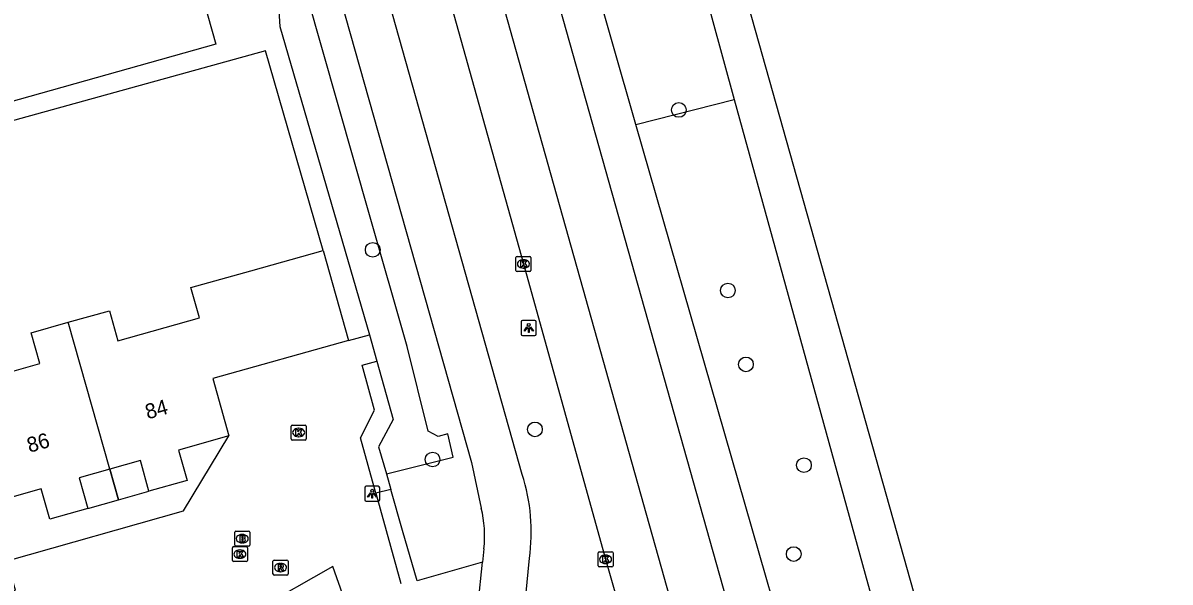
# Model space of a CAD drawing. Extents: x 158461 to 159795, y 387220 to 388672.
# Drawn here: x 159686 to 159762.4, y 387934.7 to 387971.9 of the extents above; entities that cross this region are included whole.
import ezdxf

# ---------------------------------------------------------------- set-up
doc = ezdxf.new("R2010")
doc.units = 0
for name, color, linetype in [('IMGEO_Berm_groen', 7, 'Continuous'), ('IMGEO_Boom', 7, 'Continuous'), ('IMGEO_Brandkraan', 7, 'Continuous'), ('IMGEO_Fietspad_gesloten', 7, 'Continuous'), ('IMGEO_Groenvoorziening', 7, 'Continuous'), ('IMGEO_Kolk', 7, 'Continuous'), ('IMGEO_Lichtpunt', 7, 'Continuous'), ('IMGEO_OVBaan_gesloten', 7, 'Continuous'), ('IMGEO_Pand', 7, 'Continuous'), ('IMGEO_Pand_nummerreeks', 7, 'Continuous'), ('IMGEO_Pand_overbouw', 7, 'Continuous'), ('IMGEO_Rijbaan_lokaal_open', 7, 'Continuous'), ('IMGEO_Rijbaan_regionaal_gesloten', 7, 'Continuous'), ('IMGEO_Rioolput', 7, 'Continuous'), ('IMGEO_Voetpad_open', 7, 'Continuous')]:
    doc.layers.add(name, color=color, linetype=linetype)

msp = doc.modelspace()

# ---------------------------------------------------------------- linework, layer by layer
at = {"layer": 'IMGEO_Berm_groen'}
for points in [[(159726.858, 387965.154), (159719.152, 387992.089), (159718.836, 387993.193), (159709.57, 388026.682), (159693.688, 388089.539), (159697.615, 388090.324), (159725.968, 387994.039), (159733.401, 387966.816)], [(159733.401, 387966.816), (159744.661, 387926.02), (159757.732, 387878.595), (159752.327, 387877.107), (159738.707, 387923.945), (159726.858, 387965.154)], [(159726.858, 387965.154), (159733.401, 387966.816)]]:
    msp.add_lwpolyline(points, dxfattribs=at)
at = {"layer": 'IMGEO_Boom'}
for centre in [(159729.718, 387966.12), (159709.328, 387956.804), (159732.985, 387954.094), (159734.188, 387949.172), (159720.135, 387944.843), (159713.315, 387942.836), (159738.054, 387942.458), (159737.369, 387936.537)]:
    msp.add_circle(centre, 0.489, dxfattribs=at)
at = {"layer": 'IMGEO_Brandkraan'}
for p, q in [((159700.134, 387937.134), (159700.134, 387937.986)), ((159700.209, 387938.06), (159701.061, 387938.06)), ((159701.135, 387937.986), (159701.135, 387937.134)), ((159700.645, 387937.28), (159700.62, 387937.28)), ((159700.622, 387937.84), (159700.647, 387937.84)), ((159701.061, 387937.06), (159700.209, 387937.06))]:
    msp.add_line(p, q, dxfattribs=at)
for points in [[(159700.134, 387937.134), (159700.134, 387937.986)], [(159700.209, 387938.06), (159701.061, 387938.06)], [(159701.135, 387937.986), (159701.135, 387937.134)], [(159700.482, 387937.76), (159700.482, 387937.36), (159700.695, 387937.36)], [(159700.713, 387937.76), (159700.482, 387937.76)], [(159700.661, 387937.679), (159700.607, 387937.679), (159700.607, 387937.603)], [(159700.607, 387937.603), (159700.66, 387937.603)], [(159700.669, 387937.527), (159700.607, 387937.527), (159700.607, 387937.446)], [(159700.607, 387937.446), (159700.669, 387937.446)], [(159701.061, 387937.06), (159700.209, 387937.06)]]:
    msp.add_lwpolyline(points, dxfattribs=at)
for centre, radius, start, end in [((159700.211, 387937.984), 0.0765, 91.55205, 178.44795), ((159700.211, 387937.984), 0.0765, 91.55205, 178.44795), ((159701.059, 387937.984), 0.0765, 1.55205, 88.44795), ((159701.059, 387937.984), 0.0765, 1.55205, 88.44795), ((159700.211, 387937.136), 0.0765, 181.55205, 268.44795), ((159700.211, 387937.136), 0.0765, 181.55205, 268.44795), ((159700.662, 387937.641), 0.0379, 267.82845, 90.93552), ((159700.67, 387937.486), 0.0404, 269.87594, 90.50774), ((159700.701, 387937.611), 0.251, 268.66757, 293.53466), ((159700.717, 387937.615), 0.145, 59.4692, 91.53667), ((159700.742, 387937.662), 0.0922, 285.51372, 58.15012), ((159700.747, 387937.47), 0.105, 301.31148, 78.98903), ((159701.059, 387937.136), 0.0765, 271.55205, 358.44795), ((159701.059, 387937.136), 0.0765, 271.55205, 358.44795)]:
    msp.add_arc(centre, radius, start, end, dxfattribs=at)
for centre, major_axis, ratio, start_param, end_param in [((159700.621, 387937.56), (-0.387, 0.002), 0.722429, 4.712389, 7.853982), ((159700.646, 387937.56), (-0.39, 0.002), 0.717154, 1.570796, 4.712389)]:
    msp.add_ellipse(centre, major_axis=major_axis, ratio=ratio, start_param=start_param, end_param=end_param, dxfattribs=at)
at = {"layer": 'IMGEO_Fietspad_gesloten'}
for points in [[(159719.293, 387941.833), (159710.205, 387974.098), (159706.965, 387985.823), (159699.595, 388012.088), (159688.704, 388051.001), (159675.816, 388096.643), (159672.816, 388107.446), (159668.055, 388124.522), (159662.165, 388145.161), (159661.289, 388148.426)], [(159705.828, 387978.447), (159707.21, 387973.41), (159715.919, 387942.632), (159716.56, 387939.594)], [(159716.737, 387936.881), (159716.645, 387935.995)], [(159719.29, 387931.254), (159719.771, 387936.253)]]:
    msp.add_lwpolyline(points, dxfattribs=at)
for centre, radius, start, end in [((159707.138, 387937.981), 12.75, 352.20955, 17.58281), ((159708.757, 387937.723), 8.024, 353.97955, 13.48599)]:
    msp.add_arc(centre, radius, start, end, dxfattribs=at)
at = {"layer": 'IMGEO_Groenvoorziening'}
for points in [[(159710.238, 387941.878), (159714.69, 387942.997), (159714.333, 387944.544), (159713.678, 387944.366), (159713.024, 387944.723), (159711.625, 387950.363), (159709.125, 387959.142), (159703.887, 387977.476), (159705.828, 387978.447)], [(159709.602, 387949.394), (159710.687, 387945.509), (159709.722, 387943.682), (159710.238, 387941.878)], [(159710.238, 387941.878), (159710.536, 387940.834)]]:
    msp.add_lwpolyline(points, dxfattribs=at)
at = {"layer": 'IMGEO_Kolk'}
for p, q in [((159718.868, 387955.436), (159718.868, 387956.288)), ((159718.943, 387956.362), (159719.795, 387956.362)), ((159719.869, 387956.288), (159719.869, 387955.436)), ((159719.379, 387955.582), (159719.354, 387955.582)), ((159719.356, 387956.142), (159719.381, 387956.142)), ((159719.795, 387955.362), (159718.943, 387955.362)), ((159703.895, 387944.207), (159703.895, 387945.059)), ((159703.97, 387945.133), (159704.822, 387945.133)), ((159704.383, 387944.913), (159704.408, 387944.913)), ((159704.896, 387945.059), (159704.896, 387944.207)), ((159704.822, 387944.133), (159703.97, 387944.133)), ((159704.406, 387944.353), (159704.381, 387944.353)), ((159699.982, 387936.107), (159699.982, 387936.959)), ((159700.057, 387937.033), (159700.909, 387937.033)), ((159700.47, 387936.813), (159700.495, 387936.813)), ((159700.983, 387936.959), (159700.983, 387936.107)), ((159724.337, 387935.761), (159724.337, 387936.613)), ((159724.412, 387936.687), (159725.264, 387936.687)), ((159724.825, 387936.467), (159724.85, 387936.467)), ((159725.338, 387936.613), (159725.338, 387935.761)), ((159700.909, 387936.033), (159700.057, 387936.033)), ((159700.493, 387936.253), (159700.468, 387936.253)), ((159725.264, 387935.687), (159724.412, 387935.687)), ((159724.848, 387935.907), (159724.823, 387935.907))]:
    msp.add_line(p, q, dxfattribs=at)
for points in [[(159718.868, 387955.436), (159718.868, 387956.288)], [(159718.943, 387956.362), (159719.795, 387956.362)], [(159719.869, 387956.288), (159719.869, 387955.436)], [(159719.189, 387956.062), (159719.312, 387956.062), (159719.312, 387955.911), (159719.442, 387956.062), (159719.606, 387956.062), (159719.46, 387955.911), (159719.613, 387955.662), (159719.461, 387955.662), (159719.376, 387955.826), (159719.312, 387955.759), (159719.312, 387955.662), (159719.189, 387955.662), (159719.189, 387956.062)], [(159719.795, 387955.362), (159718.943, 387955.362)], [(159703.895, 387944.207), (159703.895, 387945.059)], [(159703.97, 387945.133), (159704.822, 387945.133)], [(159704.216, 387944.833), (159704.339, 387944.833), (159704.339, 387944.682), (159704.469, 387944.833), (159704.633, 387944.833), (159704.487, 387944.682), (159704.64, 387944.433), (159704.488, 387944.433), (159704.403, 387944.597), (159704.339, 387944.53), (159704.339, 387944.433), (159704.216, 387944.433), (159704.216, 387944.833)], [(159704.896, 387945.059), (159704.896, 387944.207)], [(159704.822, 387944.133), (159703.97, 387944.133)], [(159699.982, 387936.107), (159699.982, 387936.959)], [(159700.057, 387937.033), (159700.909, 387937.033)], [(159700.303, 387936.733), (159700.426, 387936.733), (159700.426, 387936.582), (159700.556, 387936.733), (159700.72, 387936.733), (159700.574, 387936.582), (159700.727, 387936.333), (159700.575, 387936.333), (159700.49, 387936.497), (159700.426, 387936.43), (159700.426, 387936.333), (159700.303, 387936.333), (159700.303, 387936.733)], [(159700.983, 387936.959), (159700.983, 387936.107)], [(159724.337, 387935.761), (159724.337, 387936.613)], [(159724.412, 387936.687), (159725.264, 387936.687)], [(159724.658, 387936.387), (159724.781, 387936.387), (159724.781, 387936.236), (159724.911, 387936.387), (159725.075, 387936.387), (159724.929, 387936.236), (159725.082, 387935.987), (159724.93, 387935.987), (159724.845, 387936.151), (159724.781, 387936.084), (159724.781, 387935.987), (159724.658, 387935.987), (159724.658, 387936.387)], [(159725.338, 387936.613), (159725.338, 387935.761)], [(159700.909, 387936.033), (159700.057, 387936.033)], [(159725.264, 387935.687), (159724.412, 387935.687)]]:
    msp.add_lwpolyline(points, dxfattribs=at)
for centre, start, end in [((159718.945, 387956.286), 91.55205, 178.44795), ((159718.945, 387956.286), 91.55205, 178.44795), ((159719.793, 387956.286), 1.55205, 88.44795), ((159719.793, 387956.286), 1.55205, 88.44795), ((159718.945, 387955.438), 181.55205, 268.44795), ((159718.945, 387955.438), 181.55205, 268.44795), ((159719.793, 387955.438), 271.55205, 358.44795), ((159719.793, 387955.438), 271.55205, 358.44795), ((159703.972, 387945.057), 91.55205, 178.44795), ((159703.972, 387945.057), 91.55205, 178.44795), ((159704.82, 387945.057), 1.55205, 88.44795), ((159704.82, 387945.057), 1.55205, 88.44795), ((159703.972, 387944.209), 181.55205, 268.44795), ((159703.972, 387944.209), 181.55205, 268.44795), ((159704.82, 387944.209), 271.55205, 358.44795), ((159704.82, 387944.209), 271.55205, 358.44795), ((159700.059, 387936.957), 91.55205, 178.44795), ((159700.059, 387936.957), 91.55205, 178.44795), ((159700.907, 387936.957), 1.55205, 88.44795), ((159700.907, 387936.957), 1.55205, 88.44795), ((159724.414, 387936.611), 91.55205, 178.44795), ((159724.414, 387936.611), 91.55205, 178.44795), ((159725.262, 387936.611), 1.55205, 88.44795), ((159725.262, 387936.611), 1.55205, 88.44795), ((159700.059, 387936.109), 181.55205, 268.44795), ((159700.059, 387936.109), 181.55205, 268.44795), ((159700.907, 387936.109), 271.55205, 358.44795), ((159700.907, 387936.109), 271.55205, 358.44795), ((159724.414, 387935.763), 181.55205, 268.44795), ((159724.414, 387935.763), 181.55205, 268.44795), ((159725.262, 387935.763), 271.55205, 358.44795), ((159725.262, 387935.763), 271.55205, 358.44795)]:
    msp.add_arc(centre, 0.0765, start, end, dxfattribs=at)
for centre, major_axis, ratio, start_param, end_param in [((159719.355, 387955.862), (-0.387, 0.002), 0.722429, 4.712389, 7.853982), ((159719.38, 387955.862), (-0.39, 0.002), 0.717154, 1.570796, 4.712389), ((159704.382, 387944.633), (-0.387, 0.002), 0.722429, 4.712389, 7.853982), ((159704.407, 387944.633), (-0.39, 0.002), 0.717154, 1.570796, 4.712389), ((159700.469, 387936.533), (-0.387, 0.002), 0.722429, 4.712389, 7.853982), ((159700.494, 387936.533), (-0.39, 0.002), 0.717154, 1.570796, 4.712389), ((159724.824, 387936.187), (-0.387, 0.002), 0.722429, 4.712389, 7.853982), ((159724.849, 387936.187), (-0.39, 0.002), 0.717154, 1.570796, 4.712389)]:
    msp.add_ellipse(centre, major_axis=major_axis, ratio=ratio, start_param=start_param, end_param=end_param, dxfattribs=at)
at = {"layer": 'IMGEO_Lichtpunt'}
for p, q in [((159719.222, 387952.001), (159719.222, 387951.194)), ((159719.222, 387952.001), (159719.222, 387951.194)), ((159720.124, 387952.096), (159719.316, 387952.096)), ((159720.124, 387952.096), (159719.316, 387952.096)), ((159720.218, 387951.194), (159720.218, 387952.001)), ((159720.218, 387951.194), (159720.218, 387952.001)), ((159719.316, 387951.1), (159720.124, 387951.1)), ((159719.316, 387951.1), (159720.124, 387951.1)), ((159708.798, 387940.957), (159708.798, 387940.15)), ((159708.798, 387940.957), (159708.798, 387940.15)), ((159709.7, 387941.052), (159708.892, 387941.052)), ((159709.7, 387941.052), (159708.892, 387941.052)), ((159709.794, 387940.15), (159709.794, 387940.957)), ((159709.794, 387940.15), (159709.794, 387940.957)), ((159708.892, 387940.056), (159709.7, 387940.056)), ((159708.892, 387940.056), (159709.7, 387940.056))]:
    msp.add_line(p, q, dxfattribs=at)
for points in [[(159719.596, 387951.665), (159719.635, 387951.637), (159719.447, 387951.375), (159719.409, 387951.402), (159719.596, 387951.665)], [(159719.808, 387951.637), (159719.846, 387951.664), (159720.033, 387951.402), (159719.994, 387951.374), (159719.808, 387951.637)], [(159719.698, 387951.617), (159719.745, 387951.617), (159719.745, 387951.295), (159719.698, 387951.295), (159719.698, 387951.617)], [(159709.172, 387940.621), (159709.211, 387940.593), (159709.023, 387940.331), (159708.985, 387940.358), (159709.172, 387940.621)], [(159709.274, 387940.573), (159709.321, 387940.573), (159709.321, 387940.251), (159709.274, 387940.251), (159709.274, 387940.573)], [(159709.384, 387940.593), (159709.422, 387940.62), (159709.609, 387940.358), (159709.57, 387940.33), (159709.384, 387940.593)]]:
    msp.add_lwpolyline(points, dxfattribs=at)
for centre in [(159719.721, 387951.799), (159709.297, 387940.755)]:
    msp.add_circle(centre, 0.0994, dxfattribs=at)
for centre, start, end in [((159719.316, 387952.001), 90, 180), ((159719.316, 387952.001), 90, 180), ((159720.124, 387952.001), 0, 90), ((159720.124, 387952.001), 0, 90), ((159719.316, 387951.194), 180, 270), ((159719.316, 387951.194), 180, 270), ((159720.124, 387951.194), 270, 0), ((159720.124, 387951.194), 270, 360), ((159708.892, 387940.957), 90, 180), ((159708.892, 387940.957), 90, 180), ((159709.7, 387940.957), 0, 90), ((159709.7, 387940.957), 0, 90), ((159708.892, 387940.15), 180, 270), ((159708.892, 387940.15), 180, 270), ((159709.7, 387940.15), 270, 0), ((159709.7, 387940.15), 270, 360)]:
    msp.add_arc(centre, 0.0946, start, end, dxfattribs=at)
at = {"layer": 'IMGEO_OVBaan_gesloten'}
for points in [[(159690.247, 388072.875), (159690.863, 388070.203), (159692.413, 388064.553), (159703.452, 388025.178), (159713.268, 387990.016), (159732.591, 387921.282), (159734.73, 387913.778), (159739.359, 387897.267), (159743.331, 387883.05), (159744.564, 387878.664)], [(159747.834, 387880.272), (159735.911, 387922.812), (159716.822, 387990.637), (159706.964, 388025.892), (159694.93, 388068.864), (159694.291, 388071.37)], [(159707.057, 388069.688), (159709.542, 388060.989), (159716.772, 388035.358), (159734.803, 387971.44), (159747.429, 387926.601), (159755.519, 387897.675), (159758.398, 387887.256), (159760.039, 387881.617), (159762.437, 387872.897)]]:
    msp.add_lwpolyline(points, dxfattribs=at)
at = {"layer": 'IMGEO_Pand'}
for points in [[(159689.052, 387951.974), (159691.79, 387952.745), (159692.357, 387950.731), (159697.794, 387952.262), (159697.223, 387954.29), (159701.211, 387955.412), (159706.024, 387956.767)], [(159706.024, 387956.767), (159707.712, 387950.771)], [(159681.842, 387947.728), (159687.152, 387949.223), (159686.574, 387951.277), (159689.052, 387951.974)], [(159691.815, 387942.188), (159689.052, 387951.974)], [(159707.712, 387950.771), (159698.681, 387948.229), (159699.755, 387944.413)], [(159699.755, 387944.413), (159696.393, 387943.467), (159696.963, 387941.44), (159694.424, 387940.725), (159693.851, 387942.761), (159691.815, 387942.188)], [(159691.815, 387942.188), (159689.781, 387941.615), (159690.354, 387939.579), (159687.815, 387938.864), (159687.248, 387940.877), (159684.032, 387939.972)]]:
    msp.add_lwpolyline(points, dxfattribs=at)
at = {"layer": 'IMGEO_Pand_overbouw'}
for points in [[(159693.851, 387942.761), (159691.815, 387942.188), (159692.39, 387940.152), (159694.424, 387940.725)], [(159691.815, 387942.188), (159689.781, 387941.615), (159690.354, 387939.579), (159692.39, 387940.152)]]:
    msp.add_lwpolyline(points, close=True, dxfattribs=at)
at = {"layer": 'IMGEO_Rijbaan_lokaal_open'}
for points in [[(159707.712, 387950.771), (159709.113, 387951.144)], [(159709.113, 387951.144), (159709.602, 387949.394)], [(159709.532, 387940.592), (159708.508, 387944.283), (159709.449, 387946.114), (159708.62, 387949.114), (159709.602, 387949.394)], [(159672.689, 387930.509), (159685.527, 387934.12), (159684.978, 387936.075), (159696.722, 387939.407), (159699.755, 387944.413)], [(159710.536, 387940.834), (159709.532, 387940.592)], [(159709.532, 387940.592), (159711.198, 387934.585)], [(159716.645, 387935.995), (159712.288, 387934.757), (159711.318, 387938.1), (159710.536, 387940.834)], [(159707.442, 387933.503), (159706.664, 387935.712), (159701.675, 387932.855)], [(159716.355, 387933.192), (159716.645, 387935.995)]]:
    msp.add_lwpolyline(points, dxfattribs=at)
at = {"layer": 'IMGEO_Rijbaan_regionaal_gesloten'}
msp.add_lwpolyline([(159714.004, 387975.105), (159719.369, 387955.862), (159724.838, 387936.187), (159726.094, 387931.784), (159726.94, 387928.316), (159727.821, 387924.127), (159728.509, 387918.635), (159728.786, 387914.943), (159728.939, 387912.273), (159729.089, 387908.725), (159729.434, 387901.516), (159729.623, 387898.742)], dxfattribs=at)
at = {"layer": 'IMGEO_Rioolput'}
for p, q in [((159702.686, 387935.212), (159702.686, 387936.064)), ((159702.761, 387936.138), (159703.613, 387936.138)), ((159703.174, 387935.918), (159703.199, 387935.918)), ((159703.687, 387936.064), (159703.687, 387935.212)), ((159703.613, 387935.138), (159702.761, 387935.138)), ((159703.197, 387935.358), (159703.172, 387935.358))]:
    msp.add_line(p, q, dxfattribs=at)
for points in [[(159702.686, 387935.212), (159702.686, 387936.064)], [(159702.761, 387936.138), (159703.613, 387936.138)], [(159703.275, 387935.836), (159703.023, 387935.838), (159703.023, 387935.438)], [(159703.023, 387935.438), (159703.147, 387935.438), (159703.147, 387935.6), (159703.158, 387935.6)], [(159703.201, 387935.757), (159703.147, 387935.757), (159703.147, 387935.676)], [(159703.147, 387935.676), (159703.199, 387935.676)], [(159703.687, 387936.064), (159703.687, 387935.212)], [(159703.613, 387935.138), (159702.761, 387935.138)], [(159703.205, 387935.571), (159703.276, 387935.438), (159703.416, 387935.438), (159703.351, 387935.564)]]:
    msp.add_lwpolyline(points, dxfattribs=at)
for centre, radius, start, end in [((159702.763, 387936.062), 0.0765, 91.55205, 178.44795), ((159702.763, 387936.062), 0.0765, 91.55205, 178.44795), ((159703.157, 387935.547), 0.0533, 26.02933, 88.69889), ((159703.183, 387935.865), 0.19, 274.7715, 282.96867), ((159703.207, 387935.661), 0.0964, 77.00612, 93.18647), ((159703.221, 387935.718), 0.0378, 276.66336, 79.67722), ((159703.274, 387935.726), 0.109, 350.36119, 89.41601), ((159703.272, 387935.726), 0.112, 277.58423, 350.98172), ((159703.256, 387935.511), 0.108, 29.51342, 73.79051), ((159703.611, 387936.062), 0.0765, 1.55205, 88.44795), ((159703.611, 387936.062), 0.0765, 1.55205, 88.44795), ((159702.763, 387935.214), 0.0765, 181.55205, 268.44795), ((159702.763, 387935.214), 0.0765, 181.55205, 268.44795), ((159703.611, 387935.214), 0.0765, 271.55205, 358.44795), ((159703.611, 387935.214), 0.0765, 271.55205, 358.44795)]:
    msp.add_arc(centre, radius, start, end, dxfattribs=at)
for centre, major_axis, ratio, start_param, end_param in [((159703.173, 387935.638), (-0.387, 0.002), 0.722429, 4.712389, 7.853982), ((159703.198, 387935.638), (-0.39, 0.002), 0.717154, 1.570796, 4.712389)]:
    msp.add_ellipse(centre, major_axis=major_axis, ratio=ratio, start_param=start_param, end_param=end_param, dxfattribs=at)
at = {"layer": 'IMGEO_Voetpad_open'}
for points in [[(159696.587, 387984.585), (159697.415, 387982.01), (159699.151, 387974.679), (159703.063, 387973.054), (159703.144, 387971.688), (159709.113, 387951.144)], [(159695.246, 387983.433), (159698.887, 387970.499), (159632.642, 387951.876)], [(159706.024, 387956.767), (159702.19, 387970.058), (159647.419, 387954.921), (159633.893, 387951.057), (159634.028, 387950.585), (159634.407, 387949.235), (159613.147, 387943.256)]]:
    msp.add_lwpolyline(points, dxfattribs=at)

# ---------------------------------------------------------------- texts
at = {"layer": 'IMGEO_Pand_nummerreeks'}
for s, p in [('84', (159694.338, 387945.503)), ('86', (159686.463, 387943.28))]:
    msp.add_text(s, height=1, rotation=15.76241, dxfattribs=at).set_placement(p)

doc.saveas('drawing.dxf')
